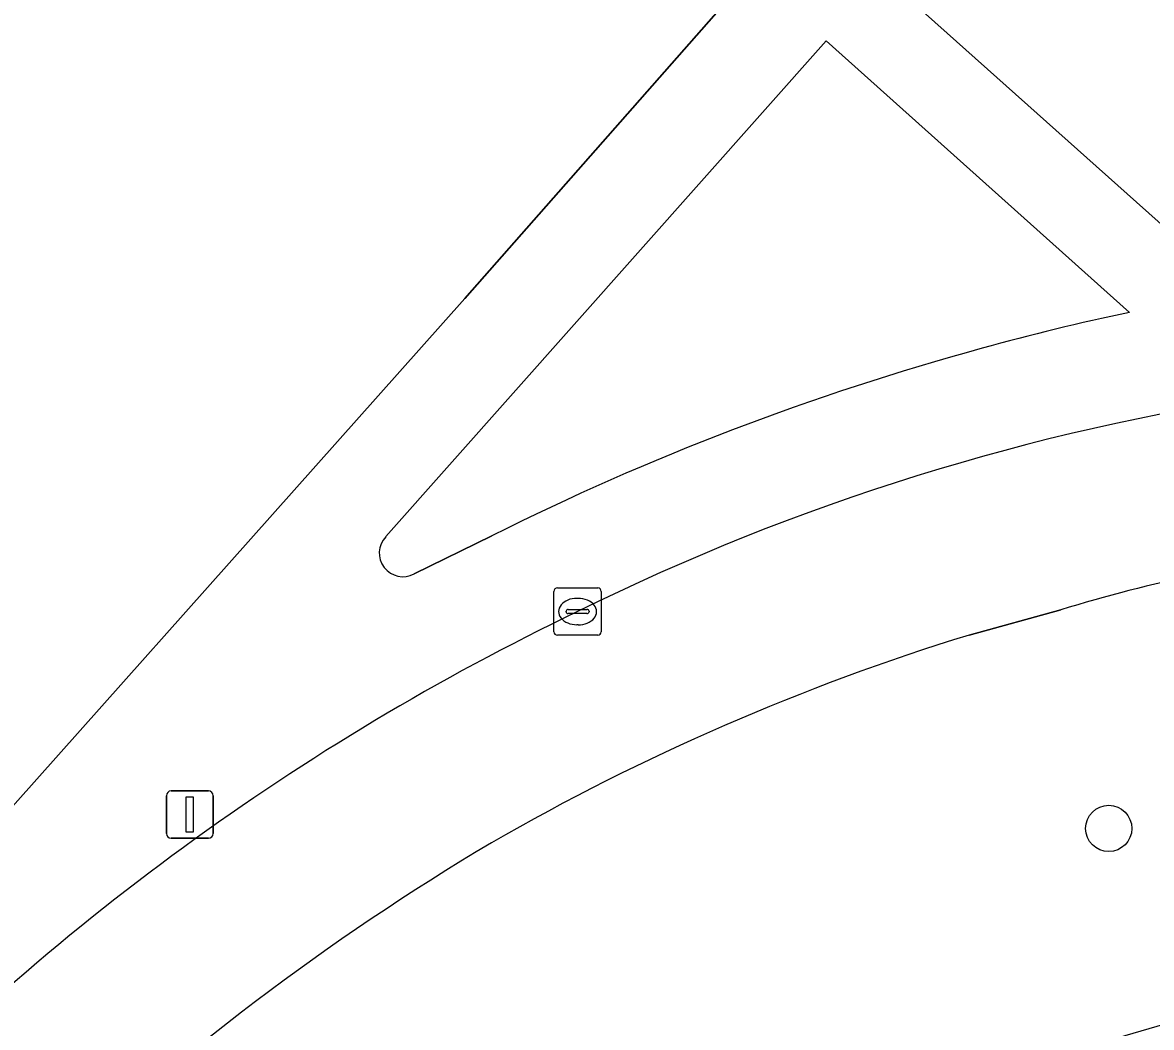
# Model space of a CAD drawing. Extents: x 160023 to 161302, y 384750 to 385707.
# Drawn here: x 161220.14 to 161244.01, y 384896.14 to 384917.4 of the extents above; entities that cross this region are included whole.
import ezdxf

# ---------------------------------------------------------------- set-up
doc = ezdxf.new("R2010")
doc.units = 0
for name, color, linetype in [('IMGEO_Berm_groen', 7, 'Continuous'), ('IMGEO_Boom', 7, 'Continuous'), ('IMGEO_Fietspad_gesloten', 7, 'Continuous'), ('IMGEO_Groenvoorziening', 7, 'Continuous'), ('IMGEO_Kolk', 7, 'Continuous'), ('IMGEO_Lichtmast', 7, 'Continuous'), ('IMGEO_Rijbaan_regionaal_gesloten', 7, 'Continuous'), ('IMGEO_Voetpad_open', 7, 'Continuous')]:
    doc.layers.add(name, color=color, linetype=linetype)

msp = doc.modelspace()

# ---------------------------------------------------------------- linework, layer by layer
at = {"layer": 'IMGEO_Berm_groen'}
for points in [[(161244.129, 384924.974), (161238.382, 384918.346), (161245.858, 384911.666), (161248.981, 384912.062)], [(161237.132, 384917.007), (161227.816, 384906.523)], [(161243.546, 384911.263), (161237.132, 384917.007)], [(161228.419, 384905.734), (161230.064, 384906.543)], [(161242.093, 384904.978), (161240.156, 384904.441)]]:
    msp.add_lwpolyline(points, dxfattribs=at)
for centre, radius, start, end in [((161253.021, 384865.412), 46.819, 101.6752, 105.5998), ((161255.331, 384856.004), 56.503, 105.2911, 116.5631), ((161228.183, 384906.178), 0.503, 136.7857, 297.9927), ((161252.539, 384870.461), 36.063, 97.3092, 106.8376), ((161254.574, 384857.453), 49.15, 107.0584, 119.9287), ((161257.981, 384853.182), 54.558, 120.7921, 133.4268), ((161285.475, 384754.964), 147.128, 104.54954, 108.91553)]:
    msp.add_arc(centre, radius, start, end, dxfattribs=at)
at = {"layer": 'IMGEO_Boom'}
msp.add_circle((161243.108, 384900.352), 0.489, dxfattribs=at)
at = {"layer": 'IMGEO_Fietspad_gesloten'}
msp.add_lwpolyline([(161240.156, 384904.441), (161242.093, 384904.978)], dxfattribs=at)
for centre, radius, start, end in [((161253.669, 384860.857), 49.175, 98.2766, 116.3077), ((161252.539, 384870.461), 36.063, 97.3092, 106.8376), ((161254.969, 384856.88), 53.32, 115.6664, 136.5713), ((161254.574, 384857.453), 49.15, 107.0584, 119.9287), ((161257.981, 384853.182), 54.558, 120.7921, 133.4268)]:
    msp.add_arc(centre, radius, start, end, dxfattribs=at)
at = {"layer": 'IMGEO_Groenvoorziening'}
for points in [[(161229.49, 384911.562), (161234.914, 384917.712), (161221.807, 384929.215)], [(161215.755, 384896.144), (161216.362, 384896.826), (161229.49, 384911.562)]]:
    msp.add_lwpolyline(points, dxfattribs=at)
at = {"layer": 'IMGEO_Kolk'}
for p, q in [((161231.374, 384904.513), (161231.374, 384905.365)), ((161231.449, 384905.439), (161232.301, 384905.439)), ((161232.375, 384905.365), (161232.375, 384904.513)), ((161231.862, 384905.219), (161231.887, 384905.219)), ((161231.633, 384904.933), (161231.633, 384904.945)), ((161232.071, 384904.896), (161231.673, 384904.896)), ((161231.676, 384904.982), (161232.074, 384904.982)), ((161232.117, 384904.945), (161232.117, 384904.933)), ((161231.885, 384904.659), (161231.86, 384904.659)), ((161232.301, 384904.439), (161231.449, 384904.439))]:
    msp.add_line(p, q, dxfattribs=at)
for points in [[(161231.374, 384904.513), (161231.374, 384905.365)], [(161231.449, 384905.439), (161232.301, 384905.439)], [(161232.375, 384905.365), (161232.375, 384904.513)], [(161232.301, 384904.439), (161231.449, 384904.439)]]:
    msp.add_lwpolyline(points, dxfattribs=at)
for centre, radius, start, end in [((161231.451, 384905.363), 0.0765, 91.552, 178.448), ((161231.451, 384905.363), 0.0765, 91.552, 178.448), ((161232.299, 384905.363), 0.0765, 1.552, 88.448), ((161232.299, 384905.363), 0.0765, 1.552, 88.448), ((161231.673, 384904.942), 0.0403, 85.8775, 175.7526), ((161231.67, 384904.932), 0.0366, 178.938, 274.7102), ((161232.074, 384904.939), 0.043, 264.8664, 352.4533), ((161232.078, 384904.944), 0.0386, 1.7309, 96.639), ((161231.451, 384904.515), 0.0765, 181.552, 268.448), ((161231.451, 384904.515), 0.0765, 181.552, 268.448), ((161232.299, 384904.515), 0.0765, 271.552, 358.448), ((161232.299, 384904.515), 0.0765, 271.552, 358.448)]:
    msp.add_arc(centre, radius, start, end, dxfattribs=at)
for centre, major_axis, ratio, start_param, end_param in [((161231.861, 384904.939), (-0.387, 0.002), 0.722429, 4.712389, 7.853982), ((161231.886, 384904.939), (-0.39, 0.002), 0.717154, 1.570796, 4.712389)]:
    msp.add_ellipse(centre, major_axis=major_axis, ratio=ratio, start_param=start_param, end_param=end_param, dxfattribs=at)
at = {"layer": 'IMGEO_Lichtmast'}
for p, q in [((161223.177, 384900.245), (161223.177, 384901.045)), ((161223.177, 384901.045), (161223.177, 384900.245)), ((161223.277, 384901.145), (161224.067, 384901.145)), ((161224.067, 384901.145), (161223.277, 384901.145)), ((161224.167, 384901.045), (161224.167, 384900.245)), ((161224.167, 384900.245), (161224.167, 384901.045)), ((161224.067, 384900.145), (161223.277, 384900.145)), ((161223.277, 384900.145), (161224.067, 384900.145))]:
    msp.add_line(p, q, dxfattribs=at)
msp.add_lwpolyline([(161223.597, 384901.02), (161223.747, 384901.02), (161223.747, 384900.27), (161223.597, 384900.27), (161223.597, 384901.02)], dxfattribs=at)
for centre, start, end in [((161223.277, 384901.045), 90, 180), ((161223.277, 384901.045), 90, 180), ((161224.067, 384901.045), 0, 90), ((161224.067, 384901.045), 360, 90), ((161223.277, 384900.245), 180, 270), ((161223.277, 384900.245), 180, 270), ((161224.067, 384900.245), 270, 0), ((161224.067, 384900.245), 270, 0)]:
    msp.add_arc(centre, 0.1, start, end, dxfattribs=at)
at = {"layer": 'IMGEO_Rijbaan_regionaal_gesloten'}
msp.add_arc((161285.475, 384754.964), 147.128, 104.54954, 108.91553, dxfattribs=at)
at = {"layer": 'IMGEO_Voetpad_open'}
for points in [[(161242.518, 384926.333), (161237.504, 384920.648), (161234.914, 384917.712), (161229.49, 384911.562), (161216.362, 384896.826), (161215.755, 384896.144)], [(161250.389, 384910.227), (161248.981, 384912.062), (161245.858, 384911.666), (161238.382, 384918.346), (161244.129, 384924.974)], [(161227.816, 384906.523), (161237.132, 384917.007), (161243.546, 384911.263)], [(161230.064, 384906.543), (161228.419, 384905.734)]]:
    msp.add_lwpolyline(points, dxfattribs=at)
for centre, radius, start, end in [((161253.021, 384865.412), 46.819, 101.6752, 105.5998), ((161255.331, 384856.004), 56.503, 105.2911, 116.5631), ((161253.669, 384860.857), 49.175, 98.2766, 116.3077), ((161228.183, 384906.178), 0.503, 136.7857, 297.9927), ((161254.969, 384856.88), 53.32, 115.6664, 136.5713)]:
    msp.add_arc(centre, radius, start, end, dxfattribs=at)

doc.saveas('drawing.dxf')
